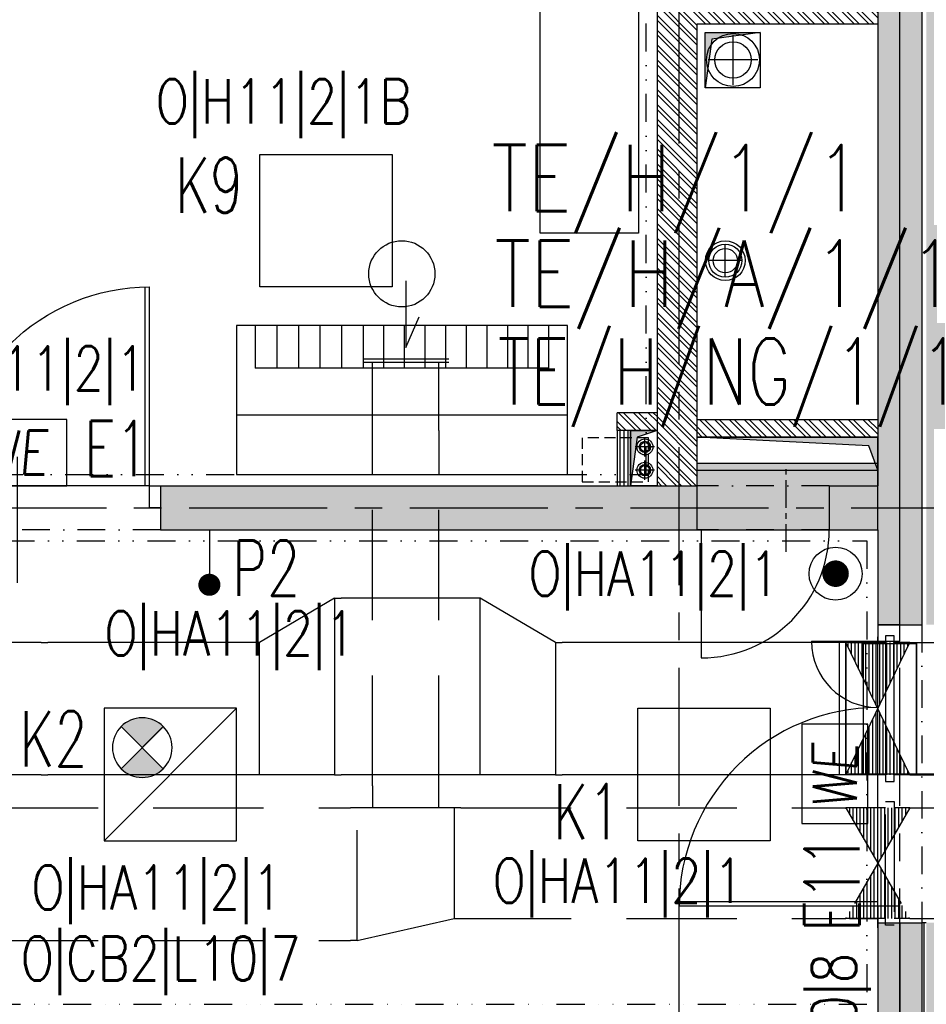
# Model space of a CAD drawing. Extents: x 41755 to 123924, y -112333 to 86187.
# Tile 264 of 582: x 107932 to 108343, y -6146 to -5700. Entities that reach past the tile are written whole.
import ezdxf
from ezdxf.enums import TextEntityAlignment as Align

# ---------------------------------------------------------------- set-up
doc = ezdxf.new("R2010")
doc.units = 0
doc.header["$LTSCALE"] = 50
for name, pattern in [('CENTER', [2, 1.25, -0.25, 0.25, -0.25]), ('DASHDOT', [1, 0.5, -0.25, 0, -0.25]), ('DASHED', [0.75, 0.5, -0.25]), ('DASHED2', [0.375, 0.25, -0.125]), ('DIVIDE', [31.75, 12.7, -6.35, 0, -6.35, 0, -6.35]), ('HIDDEN2', [0.1875, 0.125, -0.0625])]:
    doc.linetypes.add(name, pattern=pattern)
doc.layers.get('0').update_dxf_attribs({"color": 101, "linetype": 'CONTINUOUS'})
for name, color, linetype in [('Drz---drzwi', 5, 'CONTINUOUS'), ('E-90', 6, 'CONTINUOUS'), ('E35', 6, 'CONTINUOUS'), ('E50', 3, 'CONTINUOUS'), ('Ins-co', 2, 'CONTINUOUS'), ('Ins-kan', 54, 'CONTINUOUS'), ('ins-kan-deszcz', 132, 'CONTINUOUS'), ('Ins-ppoz-opis', 240, 'CONTINUOUS'), ('Ins-went', 141, 'CONTINUOUS'), ('Os-osie', 14, 'CENTER'), ('Os-osie glowne', 1, 'CENTER'), ('Sc-beton', 7, 'CONTINUOUS'), ('Sc-beton-hatch', 86, 'CONTINUOUS'), ('Sc-cegla pustak', 42, 'CONTINUOUS'), ('Sc-cegla pustak-hatch', 8, 'CONTINUOUS'), ('Sc-gk', 120, 'CONTINUOUS'), ('Sc-izolacja term-styropian', 151, 'STYROPIAN-KA'), ('Sc-nadproza kon', 5, 'DASHED2'), ('Sc-silikat', 61, 'CONTINUOUS'), ('Suf-widok', 8, 'CONTINUOUS'), ('W-otwor-strop', 1, 'CONTINUOUS'), ('Wyp-meble', 155, 'CONTINUOUS')]:
    doc.layers.add(name, color=color, linetype=linetype)
doc.styles.add('ROMANS', font='romans', dxfattribs={"width": 0.85})
doc.linetypes.add('BATTING', pattern='A,0.0001,-0.1,[134,ltypeshp.shx,S=0.1,R=0,X=-0.1,Y=0],-0.2,[134,ltypeshp.shx,S=0.1,R=180,X=0.1,Y=0],-0.1', length=0.4001)
doc.linetypes.add('STYROPIAN-KA', pattern='A,0.0001,-0.1,[135,ltypeshp.shx,S=0.1,R=0,X=-0.1,Y=0],0,[135,ltypeshp.shx,S=0.1,R=180,X=0.1,Y=0],-0.1', length=0.2001)
doc.linetypes.add('ZIGZAG', pattern='A,0.00254,-5.08,[131,ltypeshp.shx,S=5.08,R=0,X=-5.08,Y=0],-10.16,[131,ltypeshp.shx,S=5.08,R=180,X=5.08,Y=0],-5.08', length=20.32254)
pattern_1 = [(135, (48983.41854682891, 565.4779691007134), (-3.367596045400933, -3.367596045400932), []), (135, (48983.41854682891, 567.7230341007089), (-3.367596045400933, -3.367596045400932), [])]

# ---------------------------------------------------------------- blocks, each defined once
blk = doc.blocks.new('_dhgfkgh')
at = {"ltscale": 7}
for p, q in [((-22.99999999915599, -65.00000000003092), (34.0000000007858, -64.99999999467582)), ((-9.999999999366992, -123.0000000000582), (-99.97777503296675, -123.0000000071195)), ((-9.999999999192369, -125), (-99.99999999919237, -125.000000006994))]:
    blk.add_line(p, q, dxfattribs=at)
for points in [[(0, -5), (0, 0), (-10, 0), (-9.999999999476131, -5)], [(1.120497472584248e-09, -130), (1.120497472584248e-09, -125), (-9.999999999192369, -125), (-9.999999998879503, -130)]]:
    blk.add_lwpolyline(points, close=True, dxfattribs=at)
for points in [[(-39.99999999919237, -5.000000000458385), (-9.999999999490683, -5)], [(-9.999999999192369, -125), (-9.999999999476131, -5)]]:
    blk.add_lwpolyline(points, dxfattribs=at)
for centre, radius, start, end in [((-9.999999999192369, -5), 30, 180.0000000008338, 269.9999999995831), ((-9.999999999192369, -125), 90, 90, 180.0000000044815)]:
    blk.add_arc(centre, radius, start, end)
blk = doc.blocks.new('_dkjhgh')
at = {"ltscale": 7}
for p, q in [((-22.99999999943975, -67.50000000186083), (34.00000000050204, -67.49999999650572)), ((-9.999999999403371, -127.5), (-99.99999999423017, -127.50000000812)), ((-9.999999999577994, -125.5000000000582), (-99.97777502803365, -125.5000000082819))]:
    blk.add_line(p, q, dxfattribs=at)
for points in [[(0, -7.5), (0, 0), (-10, 0), (-9.999999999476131, -7.500000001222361)], [(1.120497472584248e-09, -135), (1.120497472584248e-09, -127.5), (-9.999999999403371, -127.5000000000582), (-9.999999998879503, -135)]]:
    blk.add_lwpolyline(points, close=True, dxfattribs=at)
for points in [[(-39.99999999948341, -7.500000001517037), (-9.999999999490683, -7.5)], [(-9.999999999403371, -129.5000000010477), (-9.99999999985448, -5.500000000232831)]]:
    blk.add_lwpolyline(points, dxfattribs=at)
for centre, radius, start, end in [((-9.999999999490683, -7.5), 29.99999999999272, 180.0000000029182, 269.9999999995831), ((-9.99999999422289, -127.5), 90.00000000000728, 90.00000000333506, 180.000000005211)]:
    blk.add_arc(centre, radius, start, end)
blk = doc.blocks.new('_dkjhsjhkfgh')
at = {"layer": 'Ins-went', "ltscale": 2}
h = blk.add_hatch(dxfattribs=at)
h.set_pattern_fill('LINE', color=256, scale=0.4999999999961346, angle=270.0000000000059, style=0)
h.set_pattern_definition([(270, (8530.000000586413, 4424.029598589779), (1.587499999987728, 1.639714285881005e-13), [])])
h.paths.add_polyline_path([(8544.500000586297, 4454.029598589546), (8515.500000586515, 4454.029598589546), (8544.500000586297, 4394.029598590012), (8515.500000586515, 4394.029598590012)])
for p, q in [((8283.89974996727, 4473.994923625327), (8249.899749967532, 4453.994923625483)), ((8283.89974996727, 4473.994923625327), (8283.89974996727, 4393.994923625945)), ((8283.89974996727, 4473.994923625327), (8286.89974996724, 4473.994923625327)), ((8346.899749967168, 4473.994923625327), (8286.899749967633, 4473.994923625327)), ((8349.900000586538, 4474.029598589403), (8346.900000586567, 4474.029598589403)), ((8349.900000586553, 4394.029598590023), (8349.900000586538, 4474.029598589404)), ((8384.000000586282, 4454.029598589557), (8349.900000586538, 4474.029598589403)), ((8537.500000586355, 4457.029598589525), (8533.500000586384, 4457.029598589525)), ((8533.500000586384, 4457.029598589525), (8533.500000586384, 4391.029598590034)), ((8537.500000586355, 4391.029598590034), (8537.500000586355, 4457.029598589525)), ((8151.000000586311, 4454.029598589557), (8127.0000005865, 4454.029598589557)), ((8151.000000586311, 4454.029598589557), (8154.000000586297, 4454.029598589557)), ((8246.900000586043, 4454.02959858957), (8154.000000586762, 4454.02959858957)), ((8249.899749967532, 4453.994923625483), (8246.899749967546, 4453.994923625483)), ((8249.899749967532, 4393.994923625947), (8249.899749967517, 4453.994923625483)), ((8384.000000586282, 4454.029598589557), (8384.000000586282, 4394.029598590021)), ((8384.000000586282, 4454.029598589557), (8387.000000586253, 4454.029598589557)), ((8515.500000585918, 4454.029598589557), (8387.000000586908, 4454.029598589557)), ((8512.500000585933, 4454.029598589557), (8512.500000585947, 4394.029598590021)), ((8515.500000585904, 4454.029598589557), (8515.500000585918, 4394.029598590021)), ((8515.500000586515, 4394.029598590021), (8515.500000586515, 4454.029598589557)), ((8544.500000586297, 4394.029598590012), (8515.500000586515, 4454.029598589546)), ((8515.500000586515, 4394.029598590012), (8544.500000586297, 4454.029598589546)), ((8533.500000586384, 4454.029598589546), (8515.500000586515, 4454.029598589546)), ((8517.2500005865, 4454.029598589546), (8529.850000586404, 4454.029598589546)), ((8523.450000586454, 4453.579598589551), (8547.55000058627, 4453.579598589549)), ((8523.450000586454, 4453.579598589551), (8523.450000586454, 4394.479598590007)), ((8544.500000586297, 4454.029598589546), (8537.500000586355, 4454.029598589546)), ((8544.500000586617, 4454.02959858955), (8597.700000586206, 4454.02959858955)), ((8547.500000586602, 4394.029598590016), (8547.500000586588, 4454.02959858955)), ((8547.55000058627, 4453.579598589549), (8547.55000058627, 4394.479598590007)), ((8530.120709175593, 4434.337337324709), (8530.022935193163, 4434.337337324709)), ((8151.000000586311, 4394.029598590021), (8127.0000005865, 4394.029598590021)), ((8151.000000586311, 4394.029598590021), (8154.000000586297, 4394.029598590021)), ((8246.900000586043, 4394.029598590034), (8154.000000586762, 4394.029598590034)), ((8249.899749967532, 4393.994923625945), (8246.899749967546, 4393.994923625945)), ((8283.89974996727, 4393.994923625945), (8249.899749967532, 4393.994923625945)), ((8283.89974996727, 4393.994923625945), (8286.89974996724, 4393.994923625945)), ((8346.899749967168, 4393.994923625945), (8286.899749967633, 4393.994923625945)), ((8349.900000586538, 4394.029598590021), (8346.900000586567, 4394.029598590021)), ((8384.000000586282, 4394.029598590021), (8349.900000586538, 4394.029598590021)), ((8384.000000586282, 4394.029598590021), (8387.000000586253, 4394.029598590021)), ((8515.500000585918, 4394.029598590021), (8387.000000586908, 4394.029598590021)), ((8533.500000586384, 4394.029598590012), (8515.500000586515, 4394.029598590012)), ((8523.450000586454, 4394.479598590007), (8547.55000058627, 4394.479598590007)), ((8544.500000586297, 4394.029598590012), (8537.500000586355, 4394.029598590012)), ((8544.500000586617, 4394.029598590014), (8597.700000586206, 4394.029598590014)), ((8533.500000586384, 4391.029598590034), (8537.500000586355, 4391.029598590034))]:
    blk.add_line(p, q, dxfattribs=at)
blk = doc.blocks.new('wyp003')
for p, q in [((150, 40.5), (0, 40.5)), ((8.612608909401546, 0), (8.612608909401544, 19.3966190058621)), ((8.612608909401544, 19.3966190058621), (141.5433553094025, 19.3966190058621)), ((17.95598413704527, 0), (17.95598413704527, 19.3966190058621)), ((27.29935936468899, 0), (27.29935936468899, 19.3966190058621)), ((36.6427345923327, 0), (36.6427345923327, 19.3966190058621)), ((45.98610981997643, 0), (45.98610981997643, 19.3966190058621)), ((55.32948504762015, 0), (55.32948504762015, 19.3966190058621)), ((64.67286027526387, 0), (64.67286027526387, 19.3966190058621)), ((74.01623550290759, 0), (74.01623550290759, 19.3966190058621)), ((83.35961073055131, 0), (83.35961073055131, 19.3966190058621)), ((92.70298595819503, 0), (92.70298595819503, 19.3966190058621)), ((102.4710598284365, 0), (102.4710598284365, 19.3966190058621)), ((112.239133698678, 0), (112.239133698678, 19.3966190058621)), ((122.0072075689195, 0), (122.0072075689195, 19.3966190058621)), ((131.775281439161, 0), (131.775281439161, 19.3966190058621)), ((141.5433553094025, 0), (141.5433553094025, 19.3966190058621))]:
    blk.add_line(p, q)
blk.add_lwpolyline([(0, 0), (150, 0), (150, 67.5), (0, 67.5)], close=True)
blk = doc.blocks.new('A$C5DF87A14')
at = {"layer": 'Wyp-meble'}
blk.add_lwpolyline([(8387.092730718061, 4754.531527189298), (8431.597895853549, 4754.531527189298), (8431.597895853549, 4649.388992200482), (8387.092730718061, 4649.388992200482)], close=True, dxfattribs=at)
at = {"layer": 'Wyp-meble', "linetype": 'HIDDEN2', "ltscale": 0.8}
blk.add_lwpolyline([(8406.129497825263, 4536.722198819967), (8436.129497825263, 4536.722198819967), (8436.129497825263, 4556.722198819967), (8406.129497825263, 4556.722198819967)], close=True, dxfattribs=at)
at = {"layer": 'Wyp-meble'}
blk.add_circle((8324.350290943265, 4630.94584328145), 15, dxfattribs=at)
at = {"layer": 'Wyp-meble', "rotation": 180}
blk.add_blockref('wyp003', (8399.472984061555, 4607.617132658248), dxfattribs=at)
blk = doc.blocks.new('we')
at = {"layer": 'E35', "ltscale": 0.2}
blk.add_lwpolyline([(44.99999999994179, 30.00000000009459), (-1.455191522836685e-09, 30.00000000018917), (0, 0), (44.9999999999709, 5.093170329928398e-11)], close=True, dxfattribs=at)
at = {"layer": 'E35', "ltscale": 0.2, "style": 'ROMANS', "oblique": 5, "width": 0.8}
blk.add_text('WE', height=20, dxfattribs=at).set_placement((21.44186387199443, 15.00000000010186), align=Align.MIDDLE_CENTER)
blk = doc.blocks.new('opr_kas_inw')
at = {"layer": 'E35'}
h = blk.add_hatch(color=256, dxfattribs=at)
edge = h.paths.add_edge_path()
edge.add_line((-12.76970681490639, -12.13742555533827), (-3.22376526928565, -21.68336710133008))
edge.add_ellipse((-12.76970681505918, -12.13742555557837), major_axis=(-9.545941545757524, 9.545941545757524), ratio=1, start_angle=90.00000000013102, end_angle=180.0000000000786, ccw=False)
edge.add_line((-22.31564836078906, -21.68336710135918), (-12.76970681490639, -12.13742555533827))
edge = h.paths.add_edge_path()
edge.add_line((-3.223765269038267, -2.591484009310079), (-12.76970681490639, -12.13742555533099))
edge.add_line((-12.76970681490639, -12.13742555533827), (-22.31564836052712, -2.591484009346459))
edge.add_ellipse((-12.76970681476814, -12.13742555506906), major_axis=(-9.545941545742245, 9.545941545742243), ratio=1, start_angle=-89.99999999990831, end_angle=1.1789325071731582e-10, ccw=False)
for p, q in [((-30.00000000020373, 29.9999999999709), (30.00000000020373, -29.9999999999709)), ((-22.31564836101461, -21.68336710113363), (-3.223765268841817, -2.591484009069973)), ((-22.31564836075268, -2.591484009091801), (-3.223765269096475, -21.68336710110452))]:
    blk.add_line(p, q, dxfattribs=at)
at = {"layer": 'E35', "linetype": 'Continuous', "ltscale": 0.3}
blk.add_line((-21.76970681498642, -3.137425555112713), (-3.769706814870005, -21.13742555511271), dxfattribs=at)
blk.add_lwpolyline([(-30.00000000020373, 29.9999999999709), (30.00000000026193, 29.9999999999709), (30.00000000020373, -29.9999999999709), (-30.00000000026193, -29.99999999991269)], close=True, dxfattribs=at)
at = {"layer": 'E35'}
blk.add_circle((-12.76970681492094, -12.13742555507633), 13.49999999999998, dxfattribs=at)
blk = doc.blocks.new('E-90Przycisk')
at = {"layer": 'E35', "const_width": 3}
blk.add_lwpolyline([(1.5, 1.455191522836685e-11, -1), (-1.5, 1.091393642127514e-11, -1)], format="xyb", close=True, dxfattribs=at)
at = {"layer": 'E35'}
blk.add_circle((1.818989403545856e-12, 1.455191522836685e-11), 5.999999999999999, dxfattribs=at)

msp = doc.modelspace()

# ---------------------------------------------------------------- hatches: boundary and pattern name
at = {"layer": 'E50'}
msp.add_hatch(color=256, dxfattribs=at).paths.add_polyline_path([(108320.9660027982, -5930.64138093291), (108320.9660027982, -5900.64138093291), (108238.9660027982, -5900.641380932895), (108238.9660027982, -5930.64138093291)])
at = {"layer": 'Ins-went', "linetype": 'DASHED', "ltscale": 2}
h = msp.add_hatch(dxfattribs=at)
h.set_pattern_fill('LINE', color=256, scale=0.4999999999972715, angle=90.00000000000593, style=0)
h.set_pattern_definition([(90, (108320.9660027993, -6081.633484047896), (-1.587499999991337, -1.637770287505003e-13), [])])
h.paths.add_polyline_path([(108306.4660027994, -6106.633484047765), (108335.4660027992, -6106.633484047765), (108306.4660027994, -6056.633484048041), (108335.4660027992, -6056.633484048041)])
at = {"layer": 'Sc-beton-hatch'}
h = msp.add_hatch(dxfattribs=at)
h.set_pattern_fill('ANSI33', color=256, angle=-1.272221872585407e-14, style=0)
h.set_pattern_definition([(44.99999999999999, (48983.41854682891, 565.4779691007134), (-4.490128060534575, 4.490128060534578), []), (44.99999999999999, (48987.90867682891, 565.4779691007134), (-4.490128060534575, 4.490128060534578), [3.175, -1.5875])])
h.paths.add_polyline_path([(110735.9660018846, -5930.641380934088), (110735.9660018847, -5910.641380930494), (110669.9659959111, -5910.641363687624), (110669.9659959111, -5930.641380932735)])
h.paths.add_polyline_path([(110595.966002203, -5930.641380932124), (110595.966002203, -5910.641380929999), (110380.966002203, -5910.641380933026), (110380.966002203, -5930.641380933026)])
h.paths.add_polyline_path([(110480.9660022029, -5420.641380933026), (110480.9660022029, -5400.641380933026), (110420.9660022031, -5400.641380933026), (110420.9660022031, -5420.641380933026), (110440.966002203, -5420.641380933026)])
h.paths.add_polyline_path([(110038.9660022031, -5420.64138093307), (110038.9660022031, -5400.641380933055), (109530.966002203, -5400.641380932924), (109530.966002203, -5420.641380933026), (109570.966002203, -5420.641380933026), (109570.966002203, -5910.641380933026), (109369.4660027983, -5910.641380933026), (109369.4660027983, -5930.641380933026), (110280.966002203, -5930.641380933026), (110280.966002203, -5910.641380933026), (109590.966002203, -5910.641380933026), (109590.966002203, -5420.641380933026)])
h.paths.add_polyline_path([(109170.9660022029, -6150.641380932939), (109170.9660022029, -6170.641380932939), (110210.9660027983, -6170.641380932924), (110210.9660027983, -6150.641380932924)])
h.paths.add_polyline_path([(108990.966002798, -5910.641380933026), (108990.966002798, -5850.641380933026), (108970.966002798, -5850.641380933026), (108970.966002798, -5910.641380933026), (108670.9660027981, -5910.641380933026), (108670.9660027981, -5930.641380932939), (109239.4660027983, -5930.641380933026), (109239.4660027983, -5910.641380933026)])
h.paths.add_polyline_path([(108990.966002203, -5655.641380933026), (108970.9660027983, -5655.641380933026), (108970.9660027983, -5675.641380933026), (108990.966002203, -5675.641380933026)])
h.paths.add_polyline_path([(108950.9660027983, -5400.641380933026), (108950.9660027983, -5420.641380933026), (108970.966002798, -5420.641380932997), (108970.966002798, -5480.641380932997), (108990.966002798, -5480.641380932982), (108990.966002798, -5420.641380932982), (109010.9660027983, -5420.641380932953), (109010.9660027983, -5400.641380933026)])
h.paths.add_polyline_path([(108342.9660027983, -5400.641380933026), (108342.9660027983, -5973.641380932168), (108362.9660027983, -5973.641380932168), (108362.9660027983, -5930.641380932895), (108540.9660027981, -5930.641380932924), (108540.9660027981, -5910.641380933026), (108362.9660027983, -5910.641380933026), (108362.9660027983, -5420.641380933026), (108640.9660022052, -5420.641380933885), (108640.9660022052, -5400.641380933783)])
h.paths.add_polyline_path([(107982.9660027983, -5400.641380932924), (107982.9660027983, -5420.641380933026), (108320.9660027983, -5420.641380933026), (108320.9660027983, -5910.641380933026), (108298.966002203, -5910.641380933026), (108298.966002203, -5930.641380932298), (108320.9660027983, -5930.641380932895), (108320.9660027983, -5973.641380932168), (108340.9660027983, -5973.641380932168), (108340.9660027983, -5400.641380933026)])
h.paths.add_polyline_path([(108362.9660027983, -6150.641380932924), (108362.9660027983, -6108.641380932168), (108342.9660027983, -6108.641380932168), (108342.9660027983, -6170.641380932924), (108740.9660022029, -6170.641380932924), (108740.9660022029, -6150.641380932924)])
h.paths.add_polyline_path([(108340.9660027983, -6170.641380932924), (108340.9660027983, -6108.641380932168), (108320.9660027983, -6108.641380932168), (108320.9660027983, -6150.641380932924), (107700.9660027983, -6150.641380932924), (107700.9660027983, -6170.641380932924)])
h.paths.add_polyline_path([(107995.966002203, -5910.64138093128), (107995.966002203, -5930.641380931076), (108238.966002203, -5930.641380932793), (108238.966002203, -5910.641380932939)], flags=17)
h.paths.add_polyline_path([(107799.9659959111, -5910.641380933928), (107799.9659959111, -5930.641380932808), (107865.966002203, -5930.641380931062), (107865.966002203, -5910.641380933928)])
h.paths.add_polyline_path([(107725.966002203, -5930.641380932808), (107725.966002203, -5910.641380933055), (107550.966002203, -5910.641380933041), (107550.9660022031, -5930.641380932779)])
h.paths.add_polyline_path([(107430.9660022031, -5930.641380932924), (107430.966002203, -5910.641380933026), (107308.9660028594, -5910.641380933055), (107308.9660028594, -5930.641380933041)])
h.paths.add_polyline_path([(106300.9660021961, -6150.641380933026), (106300.9660021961, -6170.641380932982), (107340.9660027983, -6170.641380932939), (107340.9660027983, -6150.641380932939)])
h.paths.add_polyline_path([(107188.9660028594, -5930.641380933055), (107188.9660028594, -5910.641380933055), (107140.9660035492, -5910.641380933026), (107140.9660035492, -5930.641380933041)])
h.paths.add_polyline_path([(107040.9660035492, -5930.641380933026), (107040.9660035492, -5910.641380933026), (106830.9660027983, -5910.641380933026), (106830.9660027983, -5930.641380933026)], flags=16)
h.paths.add_polyline_path([(107168.9660035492, -5420.641380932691), (107168.9660035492, -5400.64138093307), (106660.9660027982, -5400.641380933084), (106660.9660027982, -5420.641380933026), (106700.9660027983, -5420.641380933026), (106700.9660027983, -5910.641380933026), (106618.9660027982, -5910.641380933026), (106618.9660027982, -5930.641380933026), (106730.9660027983, -5930.641380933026), (106730.9660027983, -5910.641380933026), (106720.9660027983, -5910.641380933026), (106720.9660027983, -5420.641380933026)])
h.paths.add_polyline_path([(106518.9660027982, -5930.641380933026), (106518.9660027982, -5910.641380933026), (106291.9660027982, -5910.641380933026), (106291.9660027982, -5930.641380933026)])
h.paths.add_polyline_path([(106120.9660027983, -5910.641380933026), (106120.9660027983, -5420.641380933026), (106140.966002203, -5420.641380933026), (106140.966002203, -5400.641380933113), (106080.9660027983, -5400.641380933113), (106080.9660027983, -5420.641380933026), (106100.9660027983, -5420.641380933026), (106100.9660027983, -5910.641380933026), (105979.9660027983, -5910.641380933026), (105979.9660027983, -5930.641380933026), (106191.9660027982, -5930.641380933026), (106191.9660027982, -5910.641380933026)])
h.paths.add_polyline_path([(105659.9660025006, -5910.641380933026), (105659.9660025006, -5930.641380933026), (105879.9660027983, -5930.641380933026), (105879.9660027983, -5910.641380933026)])
h.paths.add_polyline_path([(105492.966002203, -6150.641380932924), (105492.966002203, -6108.641380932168), (105472.966002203, -6108.641380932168), (105472.966002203, -6170.641380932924), (105870.966002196, -6170.641380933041), (105870.966002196, -6150.641380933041)])
h.paths.add_polyline_path([(105559.9660025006, -5930.641380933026), (105559.9660025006, -5910.641380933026), (105492.966002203, -5910.641380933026), (105492.966002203, -5420.641380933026), (105770.9660022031, -5420.641380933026), (105770.9660022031, -5400.641380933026), (105472.966002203, -5400.641380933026), (105472.966002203, -5973.641380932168), (105492.966002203, -5973.641380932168), (105492.966002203, -5930.641380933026)])
h.paths.add_polyline_path([(105450.966002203, -5910.641380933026), (105428.966002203, -5910.641380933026), (105428.966002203, -5930.641380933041), (105450.966002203, -5930.641380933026), (105450.966002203, -5973.641380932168), (105470.966002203, -5973.641380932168), (105470.966002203, -5400.641380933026), (105112.966002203, -5400.641380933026), (105112.966002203, -5420.641380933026), (105450.966002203, -5420.641380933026)])
h.paths.add_polyline_path([(105470.966002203, -6170.641380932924), (105470.966002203, -6108.641380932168), (105450.966002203, -6108.641380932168), (105450.966002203, -6150.641380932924), (104830.9660027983, -6150.641380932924), (104830.9660027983, -6170.641380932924)])
h.paths.add_polyline_path([(105260.966002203, -5910.641380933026), (105260.966002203, -5930.641380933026), (105368.966002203, -5930.641380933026), (105368.966002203, -5910.641380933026)], flags=16)
h.paths.add_polyline_path([(105160.966002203, -5930.641380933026), (105160.966002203, -5910.641380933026), (105059.9659959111, -5910.64138093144), (105059.9659959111, -5930.641380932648)])
h.paths.add_polyline_path([(105014.9659959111, -5930.641380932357), (105014.9659959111, -5910.641380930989), (104929.9659959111, -5910.641380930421), (104929.9659959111, -5930.641380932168)])
h.paths.add_polyline_path([(104855.966002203, -5930.641380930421), (104855.966002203, -5910.641380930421), (104715.9660027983, -5910.641380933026), (104715.9660027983, -5930.641380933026)])
h.paths.add_polyline_path([(104740.966002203, -5420.641380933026), (104740.966002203, -5400.641380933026), (104680.966002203, -5400.641380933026), (104680.966002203, -5420.641380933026)])
h.paths.add_polyline_path([(103790.966002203, -5400.641380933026), (103790.966002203, -5420.64138093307), (103830.966002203, -5420.641380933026), (103830.966002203, -5910.641380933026), (103540.9660027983, -5910.641380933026), (103540.9660027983, -5930.641380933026), (104585.9660027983, -5930.641380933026), (104585.9660027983, -5910.641380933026), (103850.966002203, -5910.641380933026), (103850.966002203, -5420.641380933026), (104298.966002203, -5420.641380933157), (104298.966002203, -5400.64138093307)])
h.paths.add_polyline_path([(104470.9660027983, -6170.641380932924), (104470.9660027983, -6150.641380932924), (103430.966002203, -6150.641380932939), (103430.966002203, -6170.641380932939)])
h.paths.add_polyline_path([(103440.9660027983, -5930.641380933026), (103440.9660027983, -5910.641380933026), (103250.9660027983, -5910.641380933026), (103250.9660027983, -5420.641380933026), (103270.9660027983, -5420.641380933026), (103270.9660027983, -5400.641380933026), (103210.9660027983, -5400.641380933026), (103210.9660027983, -5420.641380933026), (103230.9660027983, -5420.641380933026), (103230.9660027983, -5910.641380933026), (103077.9660026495, -5910.641380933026), (103077.9660026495, -5930.641380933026)])
h.paths.add_polyline_path([(103000.966002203, -6170.641380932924), (103000.966002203, -6150.641380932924), (102422.966002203, -6150.641380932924), (102422.966002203, -6108.641380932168), (102402.966002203, -6108.641380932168), (102402.966002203, -6170.641380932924)])
h.paths.add_polyline_path([(102977.9660026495, -5930.641380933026), (102977.9660026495, -5910.641380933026), (102653.9660023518, -5910.641380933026), (102653.9660023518, -5930.641380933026)])
h.paths.add_polyline_path([(102553.9660023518, -5930.641380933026), (102553.9660023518, -5910.641380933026), (102422.9660027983, -5910.641380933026), (102422.9660027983, -5520.641380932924), (102452.966002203, -5520.641380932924), (102452.966002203, -5500.641380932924), (102422.9660027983, -5500.641380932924), (102422.9660027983, -5400.641380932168), (102402.9660027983, -5400.641380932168), (102402.9660027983, -5973.641380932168), (102422.9660027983, -5973.641380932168), (102422.9660027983, -5930.641380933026)])
h.paths.add_polyline_path([(102582.9660027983, -5500.641380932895), (102552.966002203, -5500.64138093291), (102552.966002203, -5520.64138093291), (102602.9660027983, -5520.641380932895), (102602.9660027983, -5420.641380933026), (102642.966002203, -5420.641380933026), (102642.966002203, -5400.641380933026), (102582.9660027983, -5400.641380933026)])
at = {"layer": 'Sc-cegla pustak-hatch'}
h = msp.add_hatch(dxfattribs=at)
h.set_pattern_fill('ANSI32', color=256, scale=0.5, angle=89.99999999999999, style=0)
h.set_pattern_definition(pattern_1)
h.paths.add_polyline_path([(111108.966002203, -5701.641380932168), (111190.9660027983, -5701.641380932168), (111190.9660027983, -5683.641380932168), (111090.966002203, -5683.641380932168), (111090.966002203, -5910.64138093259), (111108.966002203, -5910.64138093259)])
h.paths.add_polyline_path([(110577.966002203, -5878.641380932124), (110577.966002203, -5910.641380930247), (110587.5915514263, -5910.641380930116), (110587.5915514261, -5901.869926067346), (110595.966002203, -5901.869926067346), (110595.966002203, -5896.641380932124), (110669.9659959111, -5896.641363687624), (110669.9659959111, -5910.641363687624), (110687.9659959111, -5910.641368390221), (110687.9659959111, -5878.641380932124)])
h.paths.add_polyline_path([(110460.966002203, -5870.641380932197), (110442.966002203, -5870.641380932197), (110442.966002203, -5910.641380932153), (110460.966002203, -5910.641380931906)])
h.paths.add_polyline_path([(110460.966002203, -5420.641380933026), (110442.966002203, -5420.641380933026), (110442.966002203, -5770.641380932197), (110460.966002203, -5770.641380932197)])
h.paths.add_polyline_path([(108220.966002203, -5683.641380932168), (108220.966002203, -5910.641380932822), (108238.966002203, -5910.641380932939), (108238.966002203, -5701.641380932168), (108320.9660027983, -5701.641380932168), (108320.9660027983, -5683.641380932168)])
h.paths.add_polyline_path([(107707.966002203, -5878.641380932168), (107707.966002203, -5910.641380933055), (107717.8721538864, -5910.641380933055), (107717.8721538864, -5903.691398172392), (107725.966002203, -5903.691398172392), (107725.966002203, -5896.641380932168), (107799.9659959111, -5896.641380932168), (107799.9659959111, -5910.641380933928), (107817.9659959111, -5910.641380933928), (107817.9659959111, -5878.641380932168)])
h.paths.add_polyline_path([(107588.966002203, -5655.641380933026), (107570.966002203, -5655.641380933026), (107570.966002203, -5910.641380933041), (107588.966002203, -5910.641380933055)])
h.paths.add_polyline_path([(107588.966002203, -5420.641380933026), (107570.966002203, -5420.641380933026), (107570.966002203, -5480.641380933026), (107588.966002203, -5480.641380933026)])
h.paths.add_polyline_path([(107168.9660035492, -5420.641380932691), (107150.9660035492, -5420.641380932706), (107150.9660035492, -5910.641380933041), (107168.9660035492, -5910.641380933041)])
h.paths.add_polyline_path([(106440.9660027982, -5910.641380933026), (106458.9660027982, -5910.641380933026), (106458.9660027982, -5418.641380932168), (106530.9660027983, -5418.641380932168), (106530.9660027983, -5400.641380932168), (106400.9660027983, -5400.641380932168), (106400.9660027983, -5418.641380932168), (106440.9660027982, -5418.641380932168)])
h.paths.add_polyline_path([(105744.9660027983, -5420.641380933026), (105726.9660027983, -5420.641380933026), (105726.9660027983, -5910.641380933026), (105744.9660027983, -5910.641380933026)])
h.paths.add_polyline_path([(105350.966002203, -5683.641380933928), (105350.966002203, -5910.641380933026), (105368.966002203, -5910.641380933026), (105368.966002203, -5701.641380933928), (105450.966002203, -5701.641380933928), (105450.966002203, -5683.641380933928)])
h.paths.add_polyline_path([(105150.966002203, -5420.641380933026), (105132.966002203, -5420.641380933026), (105132.966002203, -5910.64138093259), (105150.966002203, -5910.641380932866)])
h.paths.add_polyline_path([(104837.966002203, -5878.641380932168), (104837.9660022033, -5910.641380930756), (104847.5915514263, -5910.641380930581), (104847.5915514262, -5901.869926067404), (104855.9660022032, -5901.869926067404), (104855.9660022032, -5896.641380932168), (104929.9659959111, -5896.641380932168), (104929.9659959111, -5910.641380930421), (104947.9659959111, -5910.641380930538), (104947.9659959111, -5878.641380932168)])
h.paths.add_polyline_path([(102824.9660025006, -5418.641380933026), (102926.9660027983, -5418.641380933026), (102926.9660027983, -5400.641380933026), (102784.966002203, -5400.641380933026), (102784.966002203, -5418.641380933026), (102806.9660025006, -5418.641380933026), (102806.9660025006, -5910.641380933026), (102824.9660025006, -5910.641380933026)])
h = msp.add_hatch(dxfattribs=at)
h.set_pattern_fill('ANSI32', color=256, scale=0.5, angle=89.99999999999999, style=0)
h.set_pattern_definition(pattern_1)
h.paths.add_polyline_path([(107843.966002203, -5886.641380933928), (107843.966002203, -5910.641380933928), (107851.966002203, -5910.641380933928), (107851.966002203, -5878.641380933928), (107817.9659959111, -5878.641380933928), (107817.9659959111, -5886.641380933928)])
h.paths.add_polyline_path([(108320.9660027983, -5888.641380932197), (108320.9660027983, -5880.641380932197), (108238.966002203, -5880.641380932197), (108238.966002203, -5888.641380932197)])
h.paths.add_polyline_path([(108220.966002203, -5885.641380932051), (108220.966002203, -5877.641380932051), (108202.966002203, -5877.641380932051), (108202.966002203, -5885.641380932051)])
h.paths.add_polyline_path([(108417.4975610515, -5870.618856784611), (108417.4975610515, -5910.641380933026), (108425.4975610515, -5910.641380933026), (108425.4975610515, -5862.618856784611), (108362.9660027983, -5862.618856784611), (108362.9660027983, -5870.618856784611)])
at = {"layer": 'W-otwor-strop', "ltscale": 0.5}
for points in [[(108267.7160022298, -5705.390712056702), (108245.7160022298, -5708.390712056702), (108242.7160022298, -5730.390712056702), (108242.7160022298, -5705.390712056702)], [(108208.966002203, -5885.641380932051), (108220.9440713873, -5885.641380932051), (108211.9578473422, -5888.641380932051), (108208.966002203, -5910.641380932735)], [(108238.966002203, -5888.641380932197), (108320.966002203, -5888.641380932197), (108320.966002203, -5903.641380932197), (108316.966002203, -5892.641380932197)]]:
    msp.add_hatch(color=256, dxfattribs=at).paths.add_polyline_path(points)

# ---------------------------------------------------------------- linework, layer by layer
at = {"layer": 'Drz---drzwi'}
msp.add_lwpolyline([(108240.966002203, -5930.641380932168), (108240.966002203, -5988.641380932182)], dxfattribs=at)
msp.add_arc((108240.966002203, -5930.641380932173), 58.00000000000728, 270.0000000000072, 359.9999999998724, dxfattribs=at)
at = {"layer": 'E35', "linetype": 'Continuous', "ltscale": 0.3}
for points in [[(108100.9660022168, -5820.641380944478), (108040.9660022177, -5820.641380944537), (108040.9660022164, -5760.641380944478), (108100.9660022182, -5760.641380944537)], [(108272.222379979, -6071.439376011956), (108212.2223799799, -6071.439376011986), (108212.2223799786, -6011.439376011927), (108272.2223799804, -6011.439376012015)]]:
    msp.add_lwpolyline(points, close=True, dxfattribs=at)
at = {"layer": 'E50'}
msp.add_line((108018.1226508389, -5930.641380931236), (108018.1226508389, -5955.537282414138), dxfattribs=at)
msp.add_lwpolyline([(108320.9660027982, -5900.64138093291), (108238.9660027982, -5900.64138093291), (108238.9660027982, -5930.64138093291), (108320.9660027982, -5930.64138093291)], close=True, dxfattribs=at)
at = {"layer": 'E50', "const_width": 5}
msp.add_lwpolyline([(108020.6226508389, -5955.537282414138, -1), (108015.6226508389, -5955.537282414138, -1)], format="xyb", close=True, dxfattribs=at)
at = {"layer": 'Ins-co'}
for p, q in [((108215.4620628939, -5897.455828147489, 4.769609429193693e-07), (108215.4618572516, -5888.735828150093, 4.769601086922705e-07)), ((108219.8219600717, -5893.09573353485, 4.769605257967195e-07), (108211.1019600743, -5893.095939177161, 4.769605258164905e-07)), ((108215.4624138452, -5907.986229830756, 5.095201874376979e-09), (108215.4622082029, -5899.26622983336, 5.094367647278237e-09)), ((108219.822311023, -5903.626135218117, 5.094784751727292e-09), (108211.1023110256, -5903.626340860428, 5.094784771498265e-09))]:
    msp.add_line(p, q, dxfattribs=at)
for centre, radius in [((108215.4619600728, -5893.095828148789, 4.769605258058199e-07), 3.623770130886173), ((108215.4619600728, -5893.095828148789, 4.769605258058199e-07), 2.559999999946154), ((108215.4619600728, -5893.095828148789, 4.769605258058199e-07), 2.07999999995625), ((108215.4623110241, -5903.626229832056, 5.094784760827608e-09), 3.623770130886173), ((108215.4623110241, -5903.626229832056, 5.094784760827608e-09), 2.559999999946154), ((108215.4623110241, -5903.626229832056, 5.094784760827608e-09), 2.07999999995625)]:
    msp.add_circle(centre, radius, dxfattribs=at)
at = {"layer": 'Ins-kan', "ltscale": 0.2}
for p, q in [((108251.8965582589, -5816.228906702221), (108251.8965582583, -5801.228906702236)), ((108259.3965582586, -5808.72890670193), (108244.3965582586, -5808.728906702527))]:
    msp.add_line(p, q, dxfattribs=at)
for centre, radius in [((108251.8965582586, -5808.728906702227), 7.5), ((108251.8965582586, -5808.728906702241), 5.5)]:
    msp.add_circle(centre, radius, dxfattribs=at)
at = {"layer": 'ins-kan-deszcz', "linetype": 'Continuous', "ltscale": 0.3}
for p, q in [((108255.3898378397, -5729.075391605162), (108255.3898430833, -5706.575391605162)), ((108255.3898378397, -5729.075391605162), (108255.3898430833, -5706.575391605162)), ((108266.6398404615, -5717.82539422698), (108244.1398404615, -5717.825388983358))]:
    msp.add_line(p, q, dxfattribs=at)
for centre, radius in [((108255.3898404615, -5717.825391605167), 11.99999999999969), ((108255.3898404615, -5717.825391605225), 8.249999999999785)]:
    msp.add_circle(centre, radius, dxfattribs=at)
at = {"layer": 'Ins-ppoz-opis', "linetype": 'ZIGZAG', "ltscale": 0.038}
for points in [[(108330.9660027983, -5973.641380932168), (108330.9660027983, -5655.641380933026)], [(108330.9660027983, -6108.641380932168), (108330.9660027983, -6170.641380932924)]]:
    msp.add_lwpolyline(points, dxfattribs=at)
at = {"layer": 'Ins-went', "linetype": 'DASHED', "ltscale": 2}
for p, q in [((108087.5823285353, -5853.133484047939), (108126.582328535, -5853.133484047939)), ((108087.5823285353, -5854.633484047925), (108126.582328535, -5854.633484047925)), ((108092.0823285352, -5855.633484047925), (108092.0823285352, -5854.633484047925)), ((108122.0823285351, -5855.633484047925), (108122.0823285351, -5854.633484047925)), ((108092.0823285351, -5885.633484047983), (108092.0823285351, -5855.633484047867)), ((108122.0823285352, -5885.633484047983), (108122.0823285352, -5855.633484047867)), ((108092.0823285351, -5905.633484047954), (108092.0823285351, -5885.633484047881)), ((108122.0823285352, -5885.633484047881), (108122.0823285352, -5905.633484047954)), ((108092.0823285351, -6046.633484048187), (108092.0823285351, -5905.633484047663)), ((108122.0823285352, -6046.633484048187), (108122.0823285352, -5905.633484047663)), ((108092.0823285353, -6046.633484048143), (108092.0823285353, -6056.633484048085)), ((108122.0823285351, -6056.633484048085), (108122.0823285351, -6046.633484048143)), ((108324.4660027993, -6109.63348404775), (108324.4660027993, -6053.633484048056)), ((108324.4660027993, -6053.633484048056), (108328.4660027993, -6053.633484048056)), ((108328.4660027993, -6053.633484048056), (108328.4660027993, -6109.63348404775)), ((107692.6823285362, -6056.633484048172), (108082.0823285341, -6056.633484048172)), ((108132.082328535, -6056.633484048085), (108082.0823285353, -6056.633484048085)), ((108085.0823285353, -6116.633484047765), (108085.0823285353, -6056.633484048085)), ((108129.082328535, -6056.633484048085), (108129.0823285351, -6106.633484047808)), ((108132.0823285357, -6056.633484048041), (108306.4823285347, -6056.633484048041)), ((108306.4660027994, -6056.633484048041), (108335.4660027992, -6106.633484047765)), ((108335.4660027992, -6056.633484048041), (108306.4660027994, -6106.633484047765)), ((108324.4660027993, -6056.633484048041), (108306.4660027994, -6056.633484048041)), ((108335.4660027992, -6056.633484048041), (108328.4660027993, -6056.633484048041)), ((108335.4660027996, -6056.633484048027), (108433.666002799, -6056.633484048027)), ((108085.0823285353, -6116.633484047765), (108129.082328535, -6106.633484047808)), ((108129.082328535, -6106.633484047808), (108132.082328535, -6106.633484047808)), ((108132.0823285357, -6106.633484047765), (108306.4823285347, -6106.633484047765)), ((108324.4660027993, -6106.633484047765), (108306.4660027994, -6106.633484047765)), ((108308.2160027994, -6106.633484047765), (108320.8160027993, -6106.633484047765)), ((108320.8160027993, -6106.633484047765), (108320.8160027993, -6110.933484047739)), ((108328.4660027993, -6109.63348404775), (108324.4660027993, -6109.63348404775)), ((108335.4660027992, -6106.633484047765), (108328.4660027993, -6106.633484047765)), ((108335.4660027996, -6106.63348404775), (108433.666002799, -6106.63348404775)), ((107692.6823285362, -6116.633484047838), (108082.0823285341, -6116.633484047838)), ((108085.0823285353, -6116.633484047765), (108082.0823285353, -6116.633484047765))]:
    msp.add_line(p, q, dxfattribs=at)
msp.add_lwpolyline([(108107.0823285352, -5817.895548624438), (108107.0823285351, -5848.133484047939), (108113.1047710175, -5834.119830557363)], dxfattribs=at)
at = {"layer": 'Os-osie', "ltscale": 0.2}
msp.add_lwpolyline([(108279.4660027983, -5940.641380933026), (108279.4660027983, -5900.641380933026)], dxfattribs=at)
at = {"layer": 'Os-osie glowne'}
for points in [[(108230.966002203, -10955.64138093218), (108230.966002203, -4978.641380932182)], [(108330.966002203, -10955.64138093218), (108330.966002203, -4978.641380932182)], [(99508.96600221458, -5920.641380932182), (111775.9660027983, -5920.641380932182)]]:
    msp.add_lwpolyline(points, dxfattribs=at)
at = {"layer": 'Sc-beton'}
for points in [[(108340.9660027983, -5400.641380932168), (108340.9660027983, -5973.641380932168)], [(108320.9660027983, -5420.641380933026), (108320.9660027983, -5910.641380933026)], [(107995.966002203, -5910.64138093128), (108238.966002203, -5910.641380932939)], [(107995.966002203, -5910.64138093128), (107995.966002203, -5930.641380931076)], [(108238.966002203, -5910.641380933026), (108238.966002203, -5930.641380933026)], [(108298.966002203, -5910.641380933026), (108320.9660027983, -5910.641380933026)], [(108298.966002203, -5910.641380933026), (108298.966002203, -5930.641380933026)], [(107995.966002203, -5930.641380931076), (108238.966002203, -5930.641380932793)], [(108298.966002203, -5930.641380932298), (108320.9660027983, -5930.641380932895)], [(108320.9660027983, -5930.641380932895), (108320.9660027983, -5973.641380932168)], [(108320.9660027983, -5973.641380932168), (108340.9660027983, -5973.641380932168)], [(108320.9660027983, -6108.641380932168), (108320.9660027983, -6150.641380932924)], [(108320.9660027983, -6108.641380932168), (108340.9660027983, -6108.641380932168)], [(108340.9660027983, -6108.641380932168), (108340.9660027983, -6170.641380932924)]]:
    msp.add_lwpolyline(points, dxfattribs=at)
at = {"layer": 'Sc-cegla pustak'}
for points in [[(108320.966002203, -5683.641380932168), (108220.966002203, -5683.641380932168), (108220.966002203, -5910.641380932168)], [(108320.966002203, -5701.641380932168), (108238.966002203, -5701.641380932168), (108238.966002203, -5910.641380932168)]]:
    msp.add_lwpolyline(points, dxfattribs=at)
at = {"layer": 'Sc-gk'}
for p, q in [((108202.966002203, -5885.641380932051), (108202.9660022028, -5910.641380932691)), ((108204.166002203, -5885.641380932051), (108204.1660022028, -5910.641380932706)), ((108207.766002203, -5885.64138093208), (108207.7660022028, -5910.64138093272)), ((108208.966002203, -5885.641380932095), (108208.9660022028, -5910.641380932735))]:
    msp.add_line(p, q, dxfattribs=at)
at = {"layer": 'Sc-gk', "linetype": 'BATTING', "ltscale": 0.09}
msp.add_line((108205.966002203, -5885.641380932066), (108205.9660022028, -5910.64138093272), dxfattribs=at)
at = {"layer": 'Sc-izolacja term-styropian', "linetype": 'ByBlock'}
msp.add_lwpolyline([(108342.966002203, -6108.641380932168), (108340.966002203, -6108.641380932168)], dxfattribs=at)
at = {"layer": 'Sc-izolacja term-styropian', "linetype": 'ZIGZAG', "ltscale": 0.004}
msp.add_lwpolyline([(108341.966002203, -6170.641380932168), (108341.966002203, -6108.641380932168)], dxfattribs=at)
at = {"layer": 'Sc-nadproza kon', "linetype": 'DASHDOT', "ltscale": 0.5}
for points in [[(108298.966002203, -5910.641380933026), (108238.966002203, -5910.641380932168)], [(107995.966002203, -5930.641380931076), (107865.966002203, -5930.641380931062)], [(108298.966002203, -5930.641380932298), (108238.966002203, -5930.641380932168)], [(108340.9660027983, -5973.641380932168), (108340.9660027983, -6108.641380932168)]]:
    msp.add_lwpolyline(points, dxfattribs=at)
at = {"layer": 'Sc-silikat'}
for p, q in [((108220.9660022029, -5877.641380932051), (108202.966002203, -5877.641380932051)), ((108202.966002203, -5885.641380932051), (108202.966002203, -5877.641380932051)), ((108220.966002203, -5885.641380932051), (108202.966002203, -5885.641380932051))]:
    msp.add_line(p, q, dxfattribs=at)
for points in [[(108238.966002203, -5880.641380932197), (108320.9660027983, -5880.641380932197)], [(108238.966002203, -5888.641380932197), (108320.9660027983, -5888.641380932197)]]:
    msp.add_lwpolyline(points, dxfattribs=at)
at = {"layer": 'Suf-widok', "linetype": 'DIVIDE', "ltscale": 0.02}
for points in [[(107593.966002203, -5425.641380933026), (107593.966002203, -5905.641380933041), (107702.966002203, -5905.641380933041), (107702.966002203, -5873.641380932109), (107856.966002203, -5873.641380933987), (107856.966002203, -5905.641380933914), (108215.966002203, -5905.641380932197), (108215.966002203, -5678.641380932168), (108315.966002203, -5678.641380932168), (108315.966002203, -5425.641380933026)], [(105497.966002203, -5935.641380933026), (108315.9660027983, -5935.641380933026), (108315.9660027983, -6145.641380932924), (105497.966002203, -6145.641380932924)]]:
    msp.add_lwpolyline(points, close=True, dxfattribs=at)
at = {"layer": 'W-otwor-strop', "ltscale": 0.5}
for points in [[(108242.7160022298, -5705.390712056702), (108267.7160022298, -5705.390712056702), (108267.7160022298, -5730.390712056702), (108242.7160022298, -5730.390712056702)], [(108267.7160022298, -5705.390712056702), (108245.7160022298, -5708.390712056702), (108242.7160022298, -5730.390712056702), (108242.7160022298, -5705.390712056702)], [(108242.7160022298, -5705.390712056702), (108267.7160022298, -5705.390712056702), (108267.7160022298, -5730.390712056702), (108242.7160022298, -5730.390712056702)], [(108208.966002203, -5885.641380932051), (108220.9440713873, -5885.641380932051), (108211.9578473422, -5888.641380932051), (108208.966002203, -5910.641380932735)], [(108208.966002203, -5885.641380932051), (108220.966002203, -5885.641380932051), (108220.966002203, -5910.641380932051), (108208.966002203, -5910.641380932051)], [(108238.966002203, -5888.641380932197), (108238.966002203, -5903.641380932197), (108320.966002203, -5903.641380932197), (108320.966002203, -5888.641380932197)]]:
    msp.add_lwpolyline(points, close=True, dxfattribs=at)
msp.add_lwpolyline([(108238.966002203, -5888.641380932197), (108320.966002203, -5888.641380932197), (108320.966002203, -5903.641380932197), (108316.966002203, -5892.641380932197), (108238.966002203, -5888.641380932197)], dxfattribs=at)
msp.add_circle((108251.8965588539, -5808.728906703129), 9, dxfattribs=at)

# ---------------------------------------------------------------- block references
for name, p in [('A$C5DF87A14', (99780.96600221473, -10445.64138093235)), ('_dkjhsjhkfgh', (99790.96600221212, -10435.64138093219))]:
    msp.add_blockref(name, p)
at = {"layer": 'Drz---drzwi', "xscale": -1, "rotation": 89.99999999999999}
msp.add_blockref('_dhgfkgh', (107865.966002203, -5920.64138093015), dxfattribs=at)
at = {"layer": 'Drz---drzwi'}
msp.add_blockref('_dkjhgh', (108330.9660027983, -5973.641380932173), dxfattribs=at)
at = {"layer": 'E35', "xscale": 2.000000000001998, "yscale": 2, "zscale": 2, "rotation": 310.5765584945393}
msp.add_blockref('E-90Przycisk', (108301.8655997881, -5950.504897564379), dxfattribs=at)
at = {"layer": 'E35', "xscale": -1, "rotation": 180}
msp.add_blockref('opr_kas_inw', (108000.4718001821, -6041.439376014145), dxfattribs=at)
at = {"layer": 'E50'}
msp.add_blockref('we', (107908.4660022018, -5910.641380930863), dxfattribs=at)
at = {"layer": 'E50', "rotation": 89.99999999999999}
msp.add_blockref('we', (108316.4914232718, -6063.641380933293), dxfattribs=at)

# ---------------------------------------------------------------- texts
at = {"layer": 'E-90', "style": 'ROMANS', "width": 0.8}
for s, rotation, p in [('O|H11|2|1B', 3.178709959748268e-09, (108051.6953200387, -5738.000960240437)), ('O|H11|2|1', 3.335040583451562e-09, (107938.7212197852, -5858.932137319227)), ('O|HA11|2|1', 1.771734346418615e-09, (108219.5341806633, -5951.927103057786)), ('O|HA11|2|1', 3.335040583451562e-09, (108027.412837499, -5978.944075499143)), ('O|HA11|2|1', 3.178709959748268e-09, (108203.3384046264, -6090.974195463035)), ('O|HA11|2|1', 3.335040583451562e-09, (107994.3247325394, -6094.079796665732)), ('O|CB2|L10|7', 3.387163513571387e-09, (107996.0263987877, -6126.212664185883)), ('O|CB2|L10|8', 89.99999999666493, (108302.5573746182, -6185.66446645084))]:
    msp.add_text(s, height=20, rotation=rotation, dxfattribs=at).set_placement(p, align=Align.MIDDLE)
at = {"layer": 'E35', "style": 'ROMANS', "width": 0.7}
for s, rotation, p in [('K9', 359.9999999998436, (108018.0407592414, -5774.528385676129)), ('P2', 359.9999999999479, (108043.8085477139, -5948.027038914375)), ('K1', 359.9999999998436, (108189.2971370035, -6058.272980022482)), ('E11', 90.00000000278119, (108300.1945787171, -6090.50856911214))]:
    msp.add_text(s, height=25, rotation=rotation, dxfattribs=at).set_placement(p, align=Align.MIDDLE)
for s, p in [('E1', (107976.054340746, -5893.818990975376)), ('K2', (107947.5465572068, -6025.326380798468))]:
    msp.add_text(s, height=25, dxfattribs=at).set_placement(p, align=Align.MIDDLE)
at = {"layer": 'E50', "style": 'ROMANS', "width": 0.8}
for s, p in [('TE/H/1/1', (108145.9897774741, -5786.316134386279)), ('TE/H/A/1/1', (108147.3324635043, -5829.577784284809)), ('TE/H/NG/1/1', (108148.6751495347, -5873.951674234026))]:
    msp.add_text(s, height=30, dxfattribs=at).set_placement(p)

doc.saveas('drawing.dxf')
